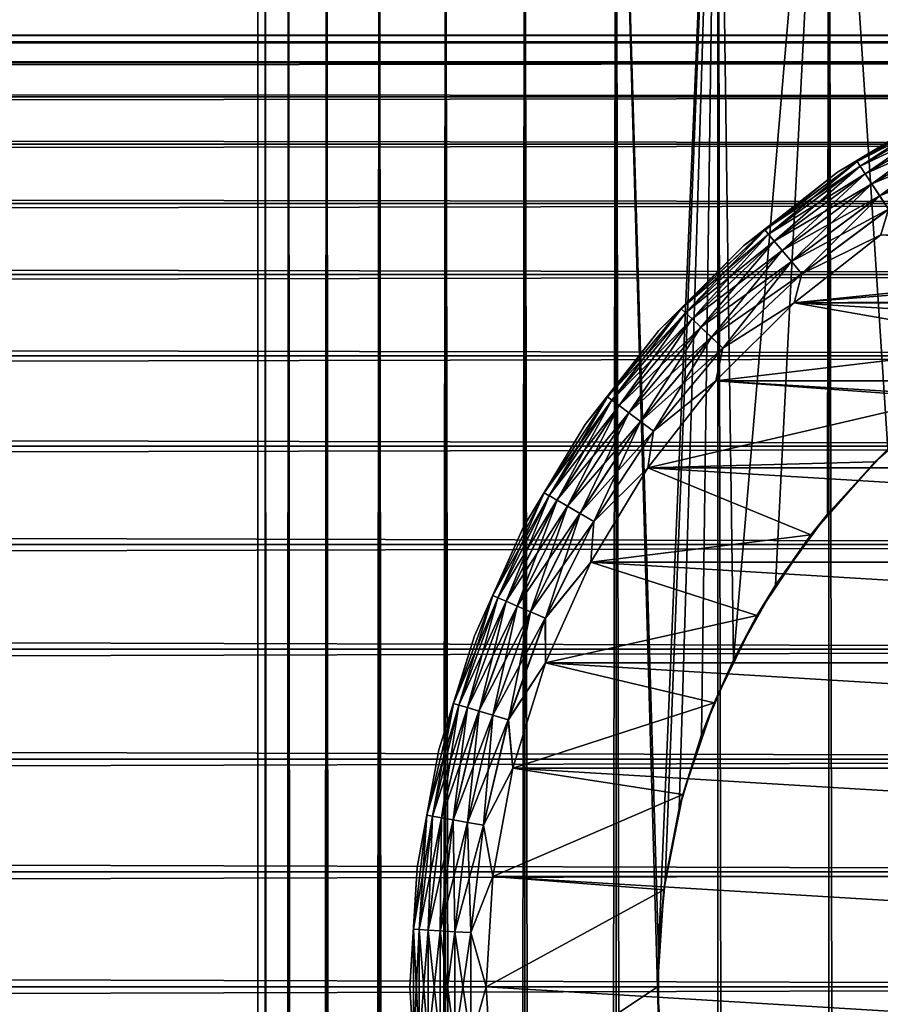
# Model space of a CAD drawing. Extents: x -265 to 265, y 0 to 747.
# Tile 282 of 292: x 232 to 243, y 720 to 733. Entities that reach past the tile are written whole.
import ezdxf

# ---------------------------------------------------------------- set-up
doc = ezdxf.new("R2010")
doc.units = 0
doc.header["$LTSCALE"] = 65.185185
for name, color, linetype in [('101', 7, 'CONTINUOUS'), ('105', 7, 'CONTINUOUS'), ('109', 7, 'CONTINUOUS'), ('3', 7, 'CONTINUOUS'), ('4', 7, 'CONTINUOUS'), ('87', 7, 'CONTINUOUS'), ('88', 7, 'CONTINUOUS'), ('93', 7, 'CONTINUOUS'), ('97', 7, 'CONTINUOUS'), ('98', 7, 'CONTINUOUS')]:
    doc.layers.add(name, color=color, linetype=linetype)

msp = doc.modelspace()

# ---------------------------------------------------------------- linework, layer by layer
at = {"layer": '101', "color": 7, "linetype": 'CONTINUOUS'}
for points in [[(243.959, 731.511, -74), (242.615, 730.699, -74), (243.959, 731.511, -26), (243.959, 731.511, -74)], [(243.959, 731.511, -26), (242.615, 730.699, -74), (242.615, 730.699, -26), (243.959, 731.511, -26)], [(242.615, 730.699, -74), (241.379, 729.731, -74), (242.615, 730.699, -26), (242.615, 730.699, -74)], [(242.615, 730.699, -26), (241.379, 729.731, -74), (241.379, 729.731, -26), (242.615, 730.699, -26)], [(241.379, 729.731, -74), (240.269, 728.621, -74), (241.379, 729.731, -26), (241.379, 729.731, -74)], [(241.379, 729.731, -26), (240.269, 728.621, -74), (240.269, 728.621, -26), (241.379, 729.731, -26)], [(240.269, 728.621, -74), (239.301, 727.385, -74), (240.269, 728.621, -26), (240.269, 728.621, -74)], [(240.269, 728.621, -26), (239.301, 727.385, -74), (239.301, 727.385, -26), (240.269, 728.621, -26)], [(239.301, 727.385, -74), (238.489, 726.041, -74), (239.301, 727.385, -26), (239.301, 727.385, -74)], [(239.301, 727.385, -26), (238.489, 726.041, -74), (238.489, 726.041, -26), (239.301, 727.385, -26)], [(238.489, 726.041, -74), (237.845, 724.61, -74), (238.489, 726.041, -26), (238.489, 726.041, -74)], [(238.489, 726.041, -26), (237.845, 724.61, -74), (237.845, 724.61, -26), (238.489, 726.041, -26)], [(237.845, 724.61, -74), (237.378, 723.111, -74), (237.845, 724.61, -26), (237.845, 724.61, -74)], [(237.845, 724.61, -26), (237.378, 723.111, -74), (237.378, 723.111, -26), (237.845, 724.61, -26)], [(237.378, 723.111, -74), (237.095, 721.567, -74), (237.378, 723.111, -26), (237.378, 723.111, -74)], [(237.378, 723.111, -26), (237.095, 721.567, -74), (237.095, 721.567, -26), (237.378, 723.111, -26)], [(237.095, 721.567, -74), (237, 720, -74), (237.095, 721.567, -26), (237.095, 721.567, -74)], [(237.095, 721.567, -26), (237, 720, -74), (237, 720, -26), (237.095, 721.567, -26)], [(237, 720, -74), (237.095, 718.433, -74), (237, 720, -26), (237, 720, -74)], [(237, 720, -26), (237.095, 718.433, -74), (237.095, 718.433, -26), (237, 720, -26)]]:
    msp.add_3dface(points, dxfattribs=at)
at = {"layer": '105', "color": 7, "linetype": 'CONTINUOUS'}
for points in [[(242.615, 730.699, -74), (243.959, 731.511, -74), (242.87, 730.84, -74.223), (242.615, 730.699, -74)], [(243.959, 731.511, -74), (244.177, 731.595, -74.223), (242.87, 730.84, -74.223), (243.959, 731.511, -74)], [(244.177, 731.595, -74.223), (242.911, 730.779, -74.434), (242.87, 730.84, -74.223), (244.177, 731.595, -74.223)], [(244.21, 731.529, -74.434), (242.911, 730.779, -74.434), (244.177, 731.595, -74.223), (244.21, 731.529, -74.434)], [(244.21, 731.529, -74.434), (242.976, 730.679, -74.624), (242.911, 730.779, -74.434), (244.21, 731.529, -74.434)], [(244.264, 731.422, -74.624), (242.976, 730.679, -74.624), (244.21, 731.529, -74.434), (244.264, 731.422, -74.624)], [(244.264, 731.422, -74.624), (243.064, 730.546, -74.782), (242.976, 730.679, -74.624), (244.264, 731.422, -74.624)], [(244.335, 731.28, -74.782), (243.064, 730.546, -74.782), (244.264, 731.422, -74.624), (244.335, 731.28, -74.782)], [(244.335, 731.28, -74.782), (243.168, 730.388, -74.901), (243.064, 730.546, -74.782), (244.335, 731.28, -74.782)], [(244.42, 731.111, -74.901), (243.168, 730.388, -74.901), (244.335, 731.28, -74.782), (244.42, 731.111, -74.901)], [(244.42, 731.111, -74.901), (243.284, 730.211, -74.975), (243.168, 730.388, -74.901), (244.42, 731.111, -74.901)], [(242.615, 730.699, -74), (242.87, 730.84, -74.223), (241.66, 729.939, -74.223), (242.615, 730.699, -74)], [(242.87, 730.84, -74.223), (241.707, 729.883, -74.434), (241.66, 729.939, -74.223), (242.87, 730.84, -74.223)], [(242.911, 730.779, -74.434), (241.707, 729.883, -74.434), (242.87, 730.84, -74.223), (242.911, 730.779, -74.434)], [(242.911, 730.779, -74.434), (241.784, 729.791, -74.624), (241.707, 729.883, -74.434), (242.911, 730.779, -74.434)], [(242.976, 730.679, -74.624), (241.784, 729.791, -74.624), (242.911, 730.779, -74.434), (242.976, 730.679, -74.624)], [(241.379, 729.731, -74), (242.615, 730.699, -74), (241.66, 729.939, -74.223), (241.379, 729.731, -74)], [(242.976, 730.679, -74.624), (241.886, 729.67, -74.782), (241.784, 729.791, -74.624), (242.976, 730.679, -74.624)], [(243.064, 730.546, -74.782), (241.886, 729.67, -74.782), (242.976, 730.679, -74.624), (243.064, 730.546, -74.782)], [(243.064, 730.546, -74.782), (242.008, 729.524, -74.901), (241.886, 729.67, -74.782), (243.064, 730.546, -74.782)], [(243.168, 730.388, -74.901), (242.008, 729.524, -74.901), (243.064, 730.546, -74.782), (243.168, 730.388, -74.901)], [(243.168, 730.388, -74.901), (242.144, 729.362, -74.975), (242.008, 729.524, -74.901), (243.168, 730.388, -74.901)], [(243.284, 730.211, -74.975), (242.144, 729.362, -74.975), (243.168, 730.388, -74.901), (243.284, 730.211, -74.975)], [(243.284, 730.211, -74.975), (243.183, 729.876, -75), (242.144, 729.362, -74.975), (243.284, 730.211, -74.975)], [(241.379, 729.731, -74), (241.66, 729.939, -74.223), (240.562, 728.904, -74.223), (241.379, 729.731, -74)], [(241.66, 729.939, -74.223), (240.616, 728.853, -74.434), (240.562, 728.904, -74.223), (241.66, 729.939, -74.223)], [(241.707, 729.883, -74.434), (240.616, 728.853, -74.434), (241.66, 729.939, -74.223), (241.707, 729.883, -74.434)], [(241.707, 729.883, -74.434), (240.703, 728.771, -74.624), (240.616, 728.853, -74.434), (241.707, 729.883, -74.434)], [(241.784, 729.791, -74.624), (240.703, 728.771, -74.624), (241.707, 729.883, -74.434), (241.784, 729.791, -74.624)], [(243.183, 729.876, -75), (242.043, 728.982, -75), (242.144, 729.362, -74.975), (243.183, 729.876, -75)], [(240.269, 728.621, -74), (241.379, 729.731, -74), (240.562, 728.904, -74.223), (240.269, 728.621, -74)], [(241.784, 729.791, -74.624), (240.818, 728.662, -74.782), (240.703, 728.771, -74.624), (241.784, 729.791, -74.624)], [(241.886, 729.67, -74.782), (240.818, 728.662, -74.782), (241.784, 729.791, -74.624), (241.886, 729.67, -74.782)], [(241.886, 729.67, -74.782), (240.957, 728.532, -74.901), (240.818, 728.662, -74.782), (241.886, 729.67, -74.782)], [(242.008, 729.524, -74.901), (240.957, 728.532, -74.901), (241.886, 729.67, -74.782), (242.008, 729.524, -74.901)], [(242.008, 729.524, -74.901), (241.11, 728.387, -74.975), (240.957, 728.532, -74.901), (242.008, 729.524, -74.901)], [(242.144, 729.362, -74.975), (241.11, 728.387, -74.975), (242.008, 729.524, -74.901), (242.144, 729.362, -74.975)], [(242.144, 729.362, -74.975), (242.043, 728.982, -75), (241.11, 728.387, -74.975), (242.144, 729.362, -74.975)], [(242.043, 728.982, -75), (241.018, 727.957, -75), (241.11, 728.387, -74.975), (242.043, 728.982, -75)], [(240.269, 728.621, -74), (240.562, 728.904, -74.223), (239.593, 727.748, -74.223), (240.269, 728.621, -74)], [(240.562, 728.904, -74.223), (239.652, 727.704, -74.434), (239.593, 727.748, -74.223), (240.562, 728.904, -74.223)], [(240.616, 728.853, -74.434), (239.652, 727.704, -74.434), (240.562, 728.904, -74.223), (240.616, 728.853, -74.434)], [(240.616, 728.853, -74.434), (239.748, 727.633, -74.624), (239.652, 727.704, -74.434), (240.616, 728.853, -74.434)], [(240.703, 728.771, -74.624), (239.748, 727.633, -74.624), (240.616, 728.853, -74.434), (240.703, 728.771, -74.624)], [(240.703, 728.771, -74.624), (239.875, 727.538, -74.782), (239.748, 727.633, -74.624), (240.703, 728.771, -74.624)], [(240.818, 728.662, -74.782), (239.875, 727.538, -74.782), (240.703, 728.771, -74.624), (240.818, 728.662, -74.782)], [(239.301, 727.385, -74), (240.269, 728.621, -74), (239.593, 727.748, -74.223), (239.301, 727.385, -74)], [(240.818, 728.662, -74.782), (240.027, 727.425, -74.901), (239.875, 727.538, -74.782), (240.818, 728.662, -74.782)], [(240.957, 728.532, -74.901), (240.027, 727.425, -74.901), (240.818, 728.662, -74.782), (240.957, 728.532, -74.901)], [(240.957, 728.532, -74.901), (240.197, 727.298, -74.975), (240.027, 727.425, -74.901), (240.957, 728.532, -74.901)], [(241.11, 728.387, -74.975), (240.197, 727.298, -74.975), (240.957, 728.532, -74.901), (241.11, 728.387, -74.975)], [(241.11, 728.387, -74.975), (241.018, 727.957, -75), (240.197, 727.298, -74.975), (241.11, 728.387, -74.975)], [(241.018, 727.957, -75), (240.124, 726.817, -75), (240.197, 727.298, -74.975), (241.018, 727.957, -75)], [(239.301, 727.385, -74), (239.593, 727.748, -74.223), (238.763, 726.487, -74.223), (239.301, 727.385, -74)], [(239.593, 727.748, -74.223), (238.828, 726.45, -74.434), (238.763, 726.487, -74.223), (239.593, 727.748, -74.223)], [(239.652, 727.704, -74.434), (238.828, 726.45, -74.434), (239.593, 727.748, -74.223), (239.652, 727.704, -74.434)], [(239.652, 727.704, -74.434), (238.931, 726.391, -74.624), (238.828, 726.45, -74.434), (239.652, 727.704, -74.434)], [(239.748, 727.633, -74.624), (238.931, 726.391, -74.624), (239.652, 727.704, -74.434), (239.748, 727.633, -74.624)], [(239.748, 727.633, -74.624), (239.068, 726.311, -74.782), (238.931, 726.391, -74.624), (239.748, 727.633, -74.624)], [(239.875, 727.538, -74.782), (239.068, 726.311, -74.782), (239.748, 727.633, -74.624), (239.875, 727.538, -74.782)], [(239.875, 727.538, -74.782), (239.233, 726.217, -74.901), (239.068, 726.311, -74.782), (239.875, 727.538, -74.782)], [(240.027, 727.425, -74.901), (239.233, 726.217, -74.901), (239.875, 727.538, -74.782), (240.027, 727.425, -74.901)], [(238.489, 726.041, -74), (239.301, 727.385, -74), (238.763, 726.487, -74.223), (238.489, 726.041, -74)], [(240.027, 727.425, -74.901), (239.416, 726.111, -74.975), (239.233, 726.217, -74.901), (240.027, 727.425, -74.901)], [(240.197, 727.298, -74.975), (239.416, 726.111, -74.975), (240.027, 727.425, -74.901), (240.197, 727.298, -74.975)], [(240.197, 727.298, -74.975), (240.124, 726.817, -75), (239.416, 726.111, -74.975), (240.197, 727.298, -74.975)], [(240.124, 726.817, -75), (239.375, 725.577, -75), (239.416, 726.111, -74.975), (240.124, 726.817, -75)], [(238.489, 726.041, -74), (238.763, 726.487, -74.223), (238.086, 725.139, -74.223), (238.489, 726.041, -74)], [(238.763, 726.487, -74.223), (238.154, 725.11, -74.434), (238.086, 725.139, -74.223), (238.763, 726.487, -74.223)], [(238.828, 726.45, -74.434), (238.154, 725.11, -74.434), (238.763, 726.487, -74.223), (238.828, 726.45, -74.434)], [(238.828, 726.45, -74.434), (238.264, 725.063, -74.624), (238.154, 725.11, -74.434), (238.828, 726.45, -74.434)], [(238.931, 726.391, -74.624), (238.264, 725.063, -74.624), (238.828, 726.45, -74.434), (238.931, 726.391, -74.624)], [(238.931, 726.391, -74.624), (238.409, 725, -74.782), (238.264, 725.063, -74.624), (238.931, 726.391, -74.624)], [(239.068, 726.311, -74.782), (238.409, 725, -74.782), (238.931, 726.391, -74.624), (239.068, 726.311, -74.782)], [(239.068, 726.311, -74.782), (238.584, 724.924, -74.901), (238.409, 725, -74.782), (239.068, 726.311, -74.782)], [(239.233, 726.217, -74.901), (238.584, 724.924, -74.901), (239.068, 726.311, -74.782), (239.233, 726.217, -74.901)], [(239.233, 726.217, -74.901), (238.778, 724.841, -74.975), (238.584, 724.924, -74.901), (239.233, 726.217, -74.901)], [(239.416, 726.111, -74.975), (238.778, 724.841, -74.975), (239.233, 726.217, -74.901), (239.416, 726.111, -74.975)], [(239.416, 726.111, -74.975), (239.375, 725.577, -75), (238.778, 724.841, -74.975), (239.416, 726.111, -74.975)], [(237.845, 724.61, -74), (238.489, 726.041, -74), (238.086, 725.139, -74.223), (237.845, 724.61, -74)], [(239.375, 725.577, -75), (238.78, 724.255, -75), (238.778, 724.841, -74.975), (239.375, 725.577, -75)], [(237.845, 724.61, -74), (238.086, 725.139, -74.223), (237.57, 723.721, -74.223), (237.845, 724.61, -74)], [(238.086, 725.139, -74.223), (237.641, 723.7, -74.434), (237.57, 723.721, -74.223), (238.086, 725.139, -74.223)], [(238.154, 725.11, -74.434), (237.641, 723.7, -74.434), (238.086, 725.139, -74.223), (238.154, 725.11, -74.434)], [(238.154, 725.11, -74.434), (237.755, 723.666, -74.624), (237.641, 723.7, -74.434), (238.154, 725.11, -74.434)], [(238.264, 725.063, -74.624), (237.755, 723.666, -74.624), (238.154, 725.11, -74.434), (238.264, 725.063, -74.624)], [(238.264, 725.063, -74.624), (237.907, 723.62, -74.782), (237.755, 723.666, -74.624), (238.264, 725.063, -74.624)], [(238.409, 725, -74.782), (237.907, 723.62, -74.782), (238.264, 725.063, -74.624), (238.409, 725, -74.782)], [(238.409, 725, -74.782), (238.089, 723.566, -74.901), (237.907, 723.62, -74.782), (238.409, 725, -74.782)], [(238.584, 724.924, -74.901), (238.089, 723.566, -74.901), (238.409, 725, -74.782), (238.584, 724.924, -74.901)], [(238.584, 724.924, -74.901), (238.292, 723.505, -74.975), (238.089, 723.566, -74.901), (238.584, 724.924, -74.901)], [(238.778, 724.841, -74.975), (238.292, 723.505, -74.975), (238.584, 724.924, -74.901), (238.778, 724.841, -74.975)], [(238.778, 724.841, -74.975), (238.78, 724.255, -75), (238.292, 723.505, -74.975), (238.778, 724.841, -74.975)], [(237.378, 723.111, -74), (237.845, 724.61, -74), (237.57, 723.721, -74.223), (237.378, 723.111, -74)], [(238.78, 724.255, -75), (238.349, 722.872, -75), (238.292, 723.505, -74.975), (238.78, 724.255, -75)], [(237.378, 723.111, -74), (237.57, 723.721, -74.223), (237.222, 722.253, -74.223), (237.378, 723.111, -74)], [(237.57, 723.721, -74.223), (237.295, 722.24, -74.434), (237.222, 722.253, -74.223), (237.57, 723.721, -74.223)], [(237.641, 723.7, -74.434), (237.295, 722.24, -74.434), (237.57, 723.721, -74.223), (237.641, 723.7, -74.434)], [(237.641, 723.7, -74.434), (237.413, 722.219, -74.624), (237.295, 722.24, -74.434), (237.641, 723.7, -74.434)], [(237.755, 723.666, -74.624), (237.413, 722.219, -74.624), (237.641, 723.7, -74.434), (237.755, 723.666, -74.624)], [(237.755, 723.666, -74.624), (237.569, 722.192, -74.782), (237.413, 722.219, -74.624), (237.755, 723.666, -74.624)], [(237.907, 723.62, -74.782), (237.569, 722.192, -74.782), (237.755, 723.666, -74.624), (237.907, 723.62, -74.782)], [(237.907, 723.62, -74.782), (237.756, 722.159, -74.901), (237.569, 722.192, -74.782), (237.907, 723.62, -74.782)], [(238.089, 723.566, -74.901), (237.756, 722.159, -74.901), (237.907, 723.62, -74.782), (238.089, 723.566, -74.901)], [(238.089, 723.566, -74.901), (237.964, 722.122, -74.975), (237.756, 722.159, -74.901), (238.089, 723.566, -74.901)], [(238.292, 723.505, -74.975), (237.964, 722.122, -74.975), (238.089, 723.566, -74.901), (238.292, 723.505, -74.975)], [(238.292, 723.505, -74.975), (238.349, 722.872, -75), (237.964, 722.122, -74.975), (238.292, 723.505, -74.975)], [(237.095, 721.567, -74), (237.378, 723.111, -74), (237.222, 722.253, -74.223), (237.095, 721.567, -74)], [(238.349, 722.872, -75), (238.087, 721.446, -75), (237.964, 722.122, -74.975), (238.349, 722.872, -75)], [(237.095, 721.567, -74), (237.222, 722.253, -74.223), (237.047, 720.754, -74.223), (237.095, 721.567, -74)], [(237.222, 722.253, -74.223), (237.121, 720.75, -74.434), (237.047, 720.754, -74.223), (237.222, 722.253, -74.223)], [(237.295, 722.24, -74.434), (237.121, 720.75, -74.434), (237.222, 722.253, -74.223), (237.295, 722.24, -74.434)], [(237.295, 722.24, -74.434), (237.24, 720.743, -74.624), (237.121, 720.75, -74.434), (237.295, 722.24, -74.434)], [(237.413, 722.219, -74.624), (237.24, 720.743, -74.624), (237.295, 722.24, -74.434), (237.413, 722.219, -74.624)], [(237.413, 722.219, -74.624), (237.398, 720.734, -74.782), (237.24, 720.743, -74.624), (237.413, 722.219, -74.624)], [(237.569, 722.192, -74.782), (237.398, 720.734, -74.782), (237.413, 722.219, -74.624), (237.569, 722.192, -74.782)], [(237.569, 722.192, -74.782), (237.588, 720.723, -74.901), (237.398, 720.734, -74.782), (237.569, 722.192, -74.782)], [(237.756, 722.159, -74.901), (237.588, 720.723, -74.901), (237.569, 722.192, -74.782), (237.756, 722.159, -74.901)], [(237.756, 722.159, -74.901), (237.799, 720.711, -74.975), (237.588, 720.723, -74.901), (237.756, 722.159, -74.901)], [(237.964, 722.122, -74.975), (237.799, 720.711, -74.975), (237.756, 722.159, -74.901), (237.964, 722.122, -74.975)], [(237.964, 722.122, -74.975), (238.087, 721.446, -75), (237.799, 720.711, -74.975), (237.964, 722.122, -74.975)], [(237, 720, -74), (237.095, 721.567, -74), (237.047, 720.754, -74.223), (237, 720, -74)], [(238.087, 721.446, -75), (238, 720, -75), (237.799, 720.711, -74.975), (238.087, 721.446, -75)], [(237, 720, -74), (237.047, 720.754, -74.223), (237.047, 719.246, -74.223), (237, 720, -74)], [(237.121, 720.75, -74.434), (237.121, 719.25, -74.434), (237.047, 720.754, -74.223), (237.121, 720.75, -74.434)], [(237.047, 720.754, -74.223), (237.121, 719.25, -74.434), (237.047, 719.246, -74.223), (237.047, 720.754, -74.223)], [(237.24, 720.743, -74.624), (237.24, 719.257, -74.624), (237.121, 720.75, -74.434), (237.24, 720.743, -74.624)], [(237.121, 720.75, -74.434), (237.24, 719.257, -74.624), (237.121, 719.25, -74.434), (237.121, 720.75, -74.434)], [(237.398, 720.734, -74.782), (237.398, 719.266, -74.782), (237.24, 720.743, -74.624), (237.398, 720.734, -74.782)], [(237.24, 720.743, -74.624), (237.398, 719.266, -74.782), (237.24, 719.257, -74.624), (237.24, 720.743, -74.624)], [(237.588, 720.723, -74.901), (237.588, 719.277, -74.901), (237.398, 720.734, -74.782), (237.588, 720.723, -74.901)], [(237.398, 720.734, -74.782), (237.588, 719.277, -74.901), (237.398, 719.266, -74.782), (237.398, 720.734, -74.782)], [(237.799, 720.711, -74.975), (237.799, 719.289, -74.975), (237.588, 720.723, -74.901), (237.799, 720.711, -74.975)], [(237.588, 720.723, -74.901), (237.799, 719.289, -74.975), (237.588, 719.277, -74.901), (237.588, 720.723, -74.901)], [(237.799, 720.711, -74.975), (238, 720, -75), (237.799, 719.289, -74.975), (237.799, 720.711, -74.975)], [(237.095, 718.433, -74), (237, 720, -74), (237.047, 719.246, -74.223), (237.095, 718.433, -74)], [(238, 720, -75), (238.087, 718.554, -75), (237.799, 719.289, -74.975), (238, 720, -75)]]:
    msp.add_3dface(points, dxfattribs=at)
at = {"layer": '109', "color": 7, "linetype": 'CONTINUOUS'}
for points in [[(243.959, 731.511, -26), (242.615, 730.699, -26), (242.87, 730.841, -25.779), (243.959, 731.511, -26)], [(243.959, 731.511, -26), (242.87, 730.841, -25.779), (244.177, 731.595, -25.779), (243.959, 731.511, -26)], [(242.87, 730.841, -25.779), (244.21, 731.529, -25.567), (244.177, 731.595, -25.779), (242.87, 730.841, -25.779)], [(242.911, 730.779, -25.567), (244.21, 731.529, -25.567), (242.87, 730.841, -25.779), (242.911, 730.779, -25.567)], [(242.911, 730.779, -25.567), (244.263, 731.423, -25.377), (244.21, 731.529, -25.567), (242.911, 730.779, -25.567)], [(242.976, 730.679, -25.377), (244.263, 731.423, -25.377), (242.911, 730.779, -25.567), (242.976, 730.679, -25.377)], [(242.976, 730.679, -25.377), (244.334, 731.281, -25.218), (244.263, 731.423, -25.377), (242.976, 730.679, -25.377)], [(243.063, 730.547, -25.218), (244.334, 731.281, -25.218), (242.976, 730.679, -25.377), (243.063, 730.547, -25.218)], [(243.063, 730.547, -25.218), (244.42, 731.112, -25.099), (244.334, 731.281, -25.218), (243.063, 730.547, -25.218)], [(243.167, 730.389, -25.099), (244.42, 731.112, -25.099), (243.063, 730.547, -25.218), (243.167, 730.389, -25.099)], [(243.167, 730.389, -25.099), (244.515, 730.922, -25.025), (244.42, 731.112, -25.099), (243.167, 730.389, -25.099)], [(243.284, 730.212, -25.025), (244.515, 730.922, -25.025), (243.167, 730.389, -25.099), (243.284, 730.212, -25.025)], [(242.615, 730.699, -26), (241.66, 729.94, -25.779), (242.87, 730.841, -25.779), (242.615, 730.699, -26)], [(241.66, 729.94, -25.779), (242.911, 730.779, -25.567), (242.87, 730.841, -25.779), (241.66, 729.94, -25.779)], [(241.707, 729.883, -25.567), (242.911, 730.779, -25.567), (241.66, 729.94, -25.779), (241.707, 729.883, -25.567)], [(241.707, 729.883, -25.567), (242.976, 730.679, -25.377), (242.911, 730.779, -25.567), (241.707, 729.883, -25.567)], [(242.615, 730.699, -26), (241.379, 729.731, -26), (241.66, 729.94, -25.779), (242.615, 730.699, -26)], [(241.784, 729.792, -25.377), (242.976, 730.679, -25.377), (241.707, 729.883, -25.567), (241.784, 729.792, -25.377)], [(241.784, 729.792, -25.377), (243.063, 730.547, -25.218), (242.976, 730.679, -25.377), (241.784, 729.792, -25.377)], [(241.886, 729.67, -25.218), (243.063, 730.547, -25.218), (241.784, 729.792, -25.377), (241.886, 729.67, -25.218)], [(241.886, 729.67, -25.218), (243.167, 730.389, -25.099), (243.063, 730.547, -25.218), (241.886, 729.67, -25.218)], [(242.008, 729.525, -25.099), (243.167, 730.389, -25.099), (241.886, 729.67, -25.218), (242.008, 729.525, -25.099)], [(242.008, 729.525, -25.099), (243.284, 730.212, -25.025), (243.167, 730.389, -25.099), (242.008, 729.525, -25.099)], [(242.144, 729.363, -25.025), (243.284, 730.212, -25.025), (242.008, 729.525, -25.099), (242.144, 729.363, -25.025)], [(242.144, 729.363, -25.025), (243.183, 729.876, -25), (243.284, 730.212, -25.025), (242.144, 729.363, -25.025)], [(241.379, 729.731, -26), (240.562, 728.904, -25.779), (241.66, 729.94, -25.779), (241.379, 729.731, -26)], [(240.562, 728.904, -25.779), (241.707, 729.883, -25.567), (241.66, 729.94, -25.779), (240.562, 728.904, -25.779)], [(240.616, 728.853, -25.567), (241.707, 729.883, -25.567), (240.562, 728.904, -25.779), (240.616, 728.853, -25.567)], [(240.616, 728.853, -25.567), (241.784, 729.792, -25.377), (241.707, 729.883, -25.567), (240.616, 728.853, -25.567)], [(242.043, 728.982, -25), (243.183, 729.876, -25), (242.144, 729.363, -25.025), (242.043, 728.982, -25)], [(241.379, 729.731, -26), (240.269, 728.621, -26), (240.562, 728.904, -25.779), (241.379, 729.731, -26)], [(240.703, 728.772, -25.377), (241.784, 729.792, -25.377), (240.616, 728.853, -25.567), (240.703, 728.772, -25.377)], [(240.703, 728.772, -25.377), (241.886, 729.67, -25.218), (241.784, 729.792, -25.377), (240.703, 728.772, -25.377)], [(240.818, 728.663, -25.218), (241.886, 729.67, -25.218), (240.703, 728.772, -25.377), (240.818, 728.663, -25.218)], [(240.818, 728.663, -25.218), (242.008, 729.525, -25.099), (241.886, 729.67, -25.218), (240.818, 728.663, -25.218)], [(240.956, 728.533, -25.099), (242.008, 729.525, -25.099), (240.818, 728.663, -25.218), (240.956, 728.533, -25.099)], [(240.956, 728.533, -25.099), (242.144, 729.363, -25.025), (242.008, 729.525, -25.099), (240.956, 728.533, -25.099)], [(241.11, 728.388, -25.025), (242.144, 729.363, -25.025), (240.956, 728.533, -25.099), (241.11, 728.388, -25.025)], [(241.11, 728.388, -25.025), (242.043, 728.982, -25), (242.144, 729.363, -25.025), (241.11, 728.388, -25.025)], [(241.018, 727.957, -25), (242.043, 728.982, -25), (241.11, 728.388, -25.025), (241.018, 727.957, -25)], [(240.269, 728.621, -26), (239.592, 727.748, -25.779), (240.562, 728.904, -25.779), (240.269, 728.621, -26)], [(239.592, 727.748, -25.779), (240.616, 728.853, -25.567), (240.562, 728.904, -25.779), (239.592, 727.748, -25.779)], [(239.652, 727.704, -25.567), (240.616, 728.853, -25.567), (239.592, 727.748, -25.779), (239.652, 727.704, -25.567)], [(239.652, 727.704, -25.567), (240.703, 728.772, -25.377), (240.616, 728.853, -25.567), (239.652, 727.704, -25.567)], [(239.747, 727.633, -25.377), (240.703, 728.772, -25.377), (239.652, 727.704, -25.567), (239.747, 727.633, -25.377)], [(239.747, 727.633, -25.377), (240.818, 728.663, -25.218), (240.703, 728.772, -25.377), (239.747, 727.633, -25.377)], [(240.269, 728.621, -26), (239.301, 727.385, -26), (239.592, 727.748, -25.779), (240.269, 728.621, -26)], [(239.874, 727.538, -25.218), (240.818, 728.663, -25.218), (239.747, 727.633, -25.377), (239.874, 727.538, -25.218)], [(239.874, 727.538, -25.218), (240.956, 728.533, -25.099), (240.818, 728.663, -25.218), (239.874, 727.538, -25.218)], [(240.026, 727.425, -25.099), (240.956, 728.533, -25.099), (239.874, 727.538, -25.218), (240.026, 727.425, -25.099)], [(240.026, 727.425, -25.099), (241.11, 728.388, -25.025), (240.956, 728.533, -25.099), (240.026, 727.425, -25.099)], [(240.196, 727.299, -25.025), (241.11, 728.388, -25.025), (240.026, 727.425, -25.099), (240.196, 727.299, -25.025)], [(240.196, 727.299, -25.025), (241.018, 727.957, -25), (241.11, 728.388, -25.025), (240.196, 727.299, -25.025)], [(240.124, 726.817, -25), (241.018, 727.957, -25), (240.196, 727.299, -25.025), (240.124, 726.817, -25)], [(239.301, 727.385, -26), (238.763, 726.488, -25.779), (239.592, 727.748, -25.779), (239.301, 727.385, -26)], [(238.763, 726.488, -25.779), (239.652, 727.704, -25.567), (239.592, 727.748, -25.779), (238.763, 726.488, -25.779)], [(238.827, 726.451, -25.567), (239.652, 727.704, -25.567), (238.763, 726.488, -25.779), (238.827, 726.451, -25.567)], [(238.827, 726.451, -25.567), (239.747, 727.633, -25.377), (239.652, 727.704, -25.567), (238.827, 726.451, -25.567)], [(238.93, 726.391, -25.377), (239.747, 727.633, -25.377), (238.827, 726.451, -25.567), (238.93, 726.391, -25.377)], [(238.93, 726.391, -25.377), (239.874, 727.538, -25.218), (239.747, 727.633, -25.377), (238.93, 726.391, -25.377)], [(239.067, 726.312, -25.218), (239.874, 727.538, -25.218), (238.93, 726.391, -25.377), (239.067, 726.312, -25.218)], [(239.067, 726.312, -25.218), (240.026, 727.425, -25.099), (239.874, 727.538, -25.218), (239.067, 726.312, -25.218)], [(239.301, 727.385, -26), (238.489, 726.041, -26), (238.763, 726.488, -25.779), (239.301, 727.385, -26)], [(239.232, 726.217, -25.099), (240.026, 727.425, -25.099), (239.067, 726.312, -25.218), (239.232, 726.217, -25.099)], [(239.232, 726.217, -25.099), (240.196, 727.299, -25.025), (240.026, 727.425, -25.099), (239.232, 726.217, -25.099)], [(239.415, 726.111, -25.025), (240.196, 727.299, -25.025), (239.232, 726.217, -25.099), (239.415, 726.111, -25.025)], [(239.415, 726.111, -25.025), (240.124, 726.817, -25), (240.196, 727.299, -25.025), (239.415, 726.111, -25.025)], [(239.375, 725.577, -25), (240.124, 726.817, -25), (239.415, 726.111, -25.025), (239.375, 725.577, -25)], [(238.489, 726.041, -26), (238.086, 725.139, -25.779), (238.763, 726.488, -25.779), (238.489, 726.041, -26)], [(238.086, 725.139, -25.779), (238.827, 726.451, -25.567), (238.763, 726.488, -25.779), (238.086, 725.139, -25.779)], [(238.154, 725.11, -25.567), (238.827, 726.451, -25.567), (238.086, 725.139, -25.779), (238.154, 725.11, -25.567)], [(238.154, 725.11, -25.567), (238.93, 726.391, -25.377), (238.827, 726.451, -25.567), (238.154, 725.11, -25.567)], [(238.263, 725.063, -25.377), (238.93, 726.391, -25.377), (238.154, 725.11, -25.567), (238.263, 725.063, -25.377)], [(238.263, 725.063, -25.377), (239.067, 726.312, -25.218), (238.93, 726.391, -25.377), (238.263, 725.063, -25.377)], [(238.409, 725, -25.218), (239.067, 726.312, -25.218), (238.263, 725.063, -25.377), (238.409, 725, -25.218)], [(238.409, 725, -25.218), (239.232, 726.217, -25.099), (239.067, 726.312, -25.218), (238.409, 725, -25.218)], [(238.583, 724.925, -25.099), (239.232, 726.217, -25.099), (238.409, 725, -25.218), (238.583, 724.925, -25.099)], [(238.583, 724.925, -25.099), (239.415, 726.111, -25.025), (239.232, 726.217, -25.099), (238.583, 724.925, -25.099)], [(238.777, 724.841, -25.025), (239.415, 726.111, -25.025), (238.583, 724.925, -25.099), (238.777, 724.841, -25.025)], [(238.777, 724.841, -25.025), (239.375, 725.577, -25), (239.415, 726.111, -25.025), (238.777, 724.841, -25.025)], [(238.489, 726.041, -26), (237.845, 724.61, -26), (238.086, 725.139, -25.779), (238.489, 726.041, -26)], [(238.78, 724.255, -25), (239.375, 725.577, -25), (238.777, 724.841, -25.025), (238.78, 724.255, -25)], [(237.845, 724.61, -26), (237.57, 723.721, -25.779), (238.086, 725.139, -25.779), (237.845, 724.61, -26)], [(237.57, 723.721, -25.779), (238.154, 725.11, -25.567), (238.086, 725.139, -25.779), (237.57, 723.721, -25.779)], [(237.641, 723.7, -25.567), (238.154, 725.11, -25.567), (237.57, 723.721, -25.779), (237.641, 723.7, -25.567)], [(237.641, 723.7, -25.567), (238.263, 725.063, -25.377), (238.154, 725.11, -25.567), (237.641, 723.7, -25.567)], [(237.755, 723.666, -25.377), (238.263, 725.063, -25.377), (237.641, 723.7, -25.567), (237.755, 723.666, -25.377)], [(237.755, 723.666, -25.377), (238.409, 725, -25.218), (238.263, 725.063, -25.377), (237.755, 723.666, -25.377)], [(237.906, 723.621, -25.218), (238.409, 725, -25.218), (237.755, 723.666, -25.377), (237.906, 723.621, -25.218)], [(237.906, 723.621, -25.218), (238.583, 724.925, -25.099), (238.409, 725, -25.218), (237.906, 723.621, -25.218)], [(238.088, 723.566, -25.099), (238.583, 724.925, -25.099), (237.906, 723.621, -25.218), (238.088, 723.566, -25.099)], [(238.088, 723.566, -25.099), (238.777, 724.841, -25.025), (238.583, 724.925, -25.099), (238.088, 723.566, -25.099)], [(238.291, 723.505, -25.025), (238.777, 724.841, -25.025), (238.088, 723.566, -25.099), (238.291, 723.505, -25.025)], [(238.291, 723.505, -25.025), (238.78, 724.255, -25), (238.777, 724.841, -25.025), (238.291, 723.505, -25.025)], [(237.845, 724.61, -26), (237.378, 723.111, -26), (237.57, 723.721, -25.779), (237.845, 724.61, -26)], [(238.349, 722.872, -25), (238.78, 724.255, -25), (238.291, 723.505, -25.025), (238.349, 722.872, -25)], [(237.378, 723.111, -26), (237.222, 722.253, -25.779), (237.57, 723.721, -25.779), (237.378, 723.111, -26)], [(237.222, 722.253, -25.779), (237.641, 723.7, -25.567), (237.57, 723.721, -25.779), (237.222, 722.253, -25.779)], [(237.295, 722.24, -25.567), (237.641, 723.7, -25.567), (237.222, 722.253, -25.779), (237.295, 722.24, -25.567)], [(237.295, 722.24, -25.567), (237.755, 723.666, -25.377), (237.641, 723.7, -25.567), (237.295, 722.24, -25.567)], [(237.412, 722.22, -25.377), (237.755, 723.666, -25.377), (237.295, 722.24, -25.567), (237.412, 722.22, -25.377)], [(237.412, 722.22, -25.377), (237.906, 723.621, -25.218), (237.755, 723.666, -25.377), (237.412, 722.22, -25.377)], [(237.568, 722.192, -25.218), (237.906, 723.621, -25.218), (237.412, 722.22, -25.377), (237.568, 722.192, -25.218)], [(237.568, 722.192, -25.218), (238.088, 723.566, -25.099), (237.906, 723.621, -25.218), (237.568, 722.192, -25.218)], [(237.755, 722.159, -25.099), (238.088, 723.566, -25.099), (237.568, 722.192, -25.218), (237.755, 722.159, -25.099)], [(237.755, 722.159, -25.099), (238.291, 723.505, -25.025), (238.088, 723.566, -25.099), (237.755, 722.159, -25.099)], [(237.963, 722.122, -25.025), (238.291, 723.505, -25.025), (237.755, 722.159, -25.099), (237.963, 722.122, -25.025)], [(237.963, 722.122, -25.025), (238.349, 722.872, -25), (238.291, 723.505, -25.025), (237.963, 722.122, -25.025)], [(237.378, 723.111, -26), (237.095, 721.567, -26), (237.222, 722.253, -25.779), (237.378, 723.111, -26)], [(238.087, 721.446, -25), (238.349, 722.872, -25), (237.963, 722.122, -25.025), (238.087, 721.446, -25)], [(237.095, 721.567, -26), (237.047, 720.754, -25.779), (237.222, 722.253, -25.779), (237.095, 721.567, -26)], [(237.047, 720.754, -25.779), (237.295, 722.24, -25.567), (237.222, 722.253, -25.779), (237.047, 720.754, -25.779)], [(237.12, 720.75, -25.567), (237.295, 722.24, -25.567), (237.047, 720.754, -25.779), (237.12, 720.75, -25.567)], [(237.12, 720.75, -25.567), (237.412, 722.22, -25.377), (237.295, 722.24, -25.567), (237.12, 720.75, -25.567)], [(237.239, 720.743, -25.377), (237.412, 722.22, -25.377), (237.12, 720.75, -25.567), (237.239, 720.743, -25.377)], [(237.239, 720.743, -25.377), (237.568, 722.192, -25.218), (237.412, 722.22, -25.377), (237.239, 720.743, -25.377)], [(237.398, 720.734, -25.218), (237.568, 722.192, -25.218), (237.239, 720.743, -25.377), (237.398, 720.734, -25.218)], [(237.398, 720.734, -25.218), (237.755, 722.159, -25.099), (237.568, 722.192, -25.218), (237.398, 720.734, -25.218)], [(237.587, 720.723, -25.099), (237.755, 722.159, -25.099), (237.398, 720.734, -25.218), (237.587, 720.723, -25.099)], [(237.587, 720.723, -25.099), (237.963, 722.122, -25.025), (237.755, 722.159, -25.099), (237.587, 720.723, -25.099)], [(237.798, 720.711, -25.025), (237.963, 722.122, -25.025), (237.587, 720.723, -25.099), (237.798, 720.711, -25.025)], [(237.798, 720.711, -25.025), (238.087, 721.446, -25), (237.963, 722.122, -25.025), (237.798, 720.711, -25.025)], [(237.095, 721.567, -26), (237, 720, -26), (237.047, 720.754, -25.779), (237.095, 721.567, -26)], [(238, 720, -25), (238.087, 721.446, -25), (237.798, 720.711, -25.025), (238, 720, -25)], [(237, 720, -26), (237.047, 719.246, -25.779), (237.047, 720.754, -25.779), (237, 720, -26)], [(237.047, 719.246, -25.779), (237.12, 720.75, -25.567), (237.047, 720.754, -25.779), (237.047, 719.246, -25.779)], [(237.12, 719.25, -25.567), (237.12, 720.75, -25.567), (237.047, 719.246, -25.779), (237.12, 719.25, -25.567)], [(237.12, 719.25, -25.567), (237.239, 720.743, -25.377), (237.12, 720.75, -25.567), (237.12, 719.25, -25.567)], [(237.239, 719.257, -25.377), (237.239, 720.743, -25.377), (237.12, 719.25, -25.567), (237.239, 719.257, -25.377)], [(237.239, 719.257, -25.377), (237.398, 720.734, -25.218), (237.239, 720.743, -25.377), (237.239, 719.257, -25.377)], [(237.398, 719.266, -25.218), (237.398, 720.734, -25.218), (237.239, 719.257, -25.377), (237.398, 719.266, -25.218)], [(237.398, 719.266, -25.218), (237.587, 720.723, -25.099), (237.398, 720.734, -25.218), (237.398, 719.266, -25.218)], [(237.587, 719.277, -25.099), (237.587, 720.723, -25.099), (237.398, 719.266, -25.218), (237.587, 719.277, -25.099)], [(237.587, 719.277, -25.099), (237.798, 720.711, -25.025), (237.587, 720.723, -25.099), (237.587, 719.277, -25.099)], [(237.798, 719.289, -25.025), (237.798, 720.711, -25.025), (237.587, 719.277, -25.099), (237.798, 719.289, -25.025)], [(237.798, 719.289, -25.025), (238, 720, -25), (237.798, 720.711, -25.025), (237.798, 719.289, -25.025)], [(237, 720, -26), (237.095, 718.433, -26), (237.047, 719.246, -25.779), (237, 720, -26)], [(238.087, 718.554, -25), (238, 720, -25), (237.798, 719.289, -25.025), (238.087, 718.554, -25)]]:
    msp.add_3dface(points, dxfattribs=at)
at = {"layer": '3', "color": 7, "linetype": 'CONTINUOUS'}
for points in [[(-263, 732.5, 27.5), (-263, 732.409, 29.007), (263, 732.5, 27.5), (-263, 732.5, 27.5)], [(263, 732.5, 27.5), (-263, 732.409, 29.007), (263, 732.409, 29.007), (263, 732.5, 27.5)], [(-263, 732.409, 25.993), (-263, 732.5, 27.5), (263, 732.409, 25.993), (-263, 732.409, 25.993)], [(263, 732.409, 25.993), (-263, 732.5, 27.5), (263, 732.5, 27.5), (263, 732.409, 25.993)], [(-263, 732.409, 29.007), (-263, 732.137, 30.491), (263, 732.409, 29.007), (-263, 732.409, 29.007)], [(263, 732.409, 29.007), (-263, 732.137, 30.491), (263, 732.137, 30.491), (263, 732.409, 29.007)], [(-263, 732.137, 24.509), (-263, 732.409, 25.993), (263, 732.137, 24.509), (-263, 732.137, 24.509)], [(263, 732.137, 24.509), (-263, 732.409, 25.993), (263, 732.409, 25.993), (263, 732.137, 24.509)], [(-263, 732.137, 30.491), (-263, 731.688, 31.933), (263, 732.137, 30.491), (-263, 732.137, 30.491)], [(263, 732.137, 30.491), (-263, 731.688, 31.933), (263, 731.688, 31.933), (263, 732.137, 30.491)], [(-263, 731.688, 23.067), (-263, 732.137, 24.509), (263, 731.688, 23.067), (-263, 731.688, 23.067)], [(263, 731.688, 23.067), (-263, 732.137, 24.509), (263, 732.137, 24.509), (263, 731.688, 23.067)], [(-263, 731.688, 31.933), (-263, 731.068, 33.309), (263, 731.688, 31.933), (-263, 731.688, 31.933)], [(263, 731.688, 31.933), (-263, 731.068, 33.309), (263, 731.068, 33.309), (263, 731.688, 31.933)], [(-263, 731.068, 21.691), (-263, 731.688, 23.067), (263, 731.068, 21.691), (-263, 731.068, 21.691)], [(263, 731.068, 21.691), (-263, 731.688, 23.067), (263, 731.688, 23.067), (263, 731.068, 21.691)], [(-263, 731.068, 33.309), (-263, 730.287, 34.601), (263, 731.068, 33.309), (-263, 731.068, 33.309)], [(263, 731.068, 33.309), (-263, 730.287, 34.601), (263, 730.287, 34.601), (263, 731.068, 33.309)], [(-263, 730.287, 20.399), (-263, 731.068, 21.691), (263, 730.287, 20.399), (-263, 730.287, 20.399)], [(263, 730.287, 20.399), (-263, 731.068, 21.691), (263, 731.068, 21.691), (263, 730.287, 20.399)], [(-263, 730.287, 34.601), (-263, 729.356, 35.789), (263, 730.287, 34.601), (-263, 730.287, 34.601)], [(263, 730.287, 34.601), (-263, 729.356, 35.789), (263, 729.356, 35.789), (263, 730.287, 34.601)], [(-263, 729.356, 19.211), (-263, 730.287, 20.399), (263, 729.356, 19.211), (-263, 729.356, 19.211)], [(263, 729.356, 19.211), (-263, 730.287, 20.399), (263, 730.287, 20.399), (263, 729.356, 19.211)], [(-263, 729.356, 35.789), (-263, 728.289, 36.856), (263, 729.356, 35.789), (-263, 729.356, 35.789)], [(263, 729.356, 35.789), (-263, 728.289, 36.856), (263, 728.289, 36.856), (263, 729.356, 35.789)], [(-263, 728.289, 18.144), (-263, 729.356, 19.211), (263, 728.289, 18.144), (-263, 728.289, 18.144)], [(263, 728.289, 18.144), (-263, 729.356, 19.211), (263, 729.356, 19.211), (263, 728.289, 18.144)], [(-263, 728.289, 36.856), (-263, 727.101, 37.787), (263, 728.289, 36.856), (-263, 728.289, 36.856)], [(263, 728.289, 36.856), (-263, 727.101, 37.787), (263, 727.101, 37.787), (263, 728.289, 36.856)], [(-263, 727.101, 17.213), (-263, 728.289, 18.144), (263, 727.101, 17.213), (-263, 727.101, 17.213)], [(263, 727.101, 17.213), (-263, 728.289, 18.144), (263, 728.289, 18.144), (263, 727.101, 17.213)], [(-263, 727.101, 37.787), (-263, 725.809, 38.568), (263, 727.101, 37.787), (-263, 727.101, 37.787)], [(263, 727.101, 37.787), (-263, 725.809, 38.568), (263, 725.809, 38.568), (263, 727.101, 37.787)], [(-263, 725.809, 16.432), (-263, 727.101, 17.213), (263, 725.809, 16.432), (-263, 725.809, 16.432)], [(263, 725.809, 16.432), (-263, 727.101, 17.213), (263, 727.101, 17.213), (263, 725.809, 16.432)], [(-263, 725.809, 38.568), (-263, 724.433, 39.188), (263, 725.809, 38.568), (-263, 725.809, 38.568)], [(263, 725.809, 38.568), (-263, 724.433, 39.188), (263, 724.433, 39.188), (263, 725.809, 38.568)], [(-263, 724.433, 15.812), (-263, 725.809, 16.432), (263, 724.433, 15.812), (-263, 724.433, 15.812)], [(263, 724.433, 15.812), (-263, 725.809, 16.432), (263, 725.809, 16.432), (263, 724.433, 15.812)], [(-263, 724.433, 39.188), (-263, 722.991, 39.637), (263, 724.433, 39.188), (-263, 724.433, 39.188)], [(263, 724.433, 39.188), (-263, 722.991, 39.637), (263, 722.991, 39.637), (263, 724.433, 39.188)], [(-263, 722.991, 15.363), (-263, 724.433, 15.812), (263, 722.991, 15.363), (-263, 722.991, 15.363)], [(263, 722.991, 15.363), (-263, 724.433, 15.812), (263, 724.433, 15.812), (263, 722.991, 15.363)], [(-263, 722.991, 39.637), (-263, 721.507, 39.909), (263, 722.991, 39.637), (-263, 722.991, 39.637)], [(263, 722.991, 39.637), (-263, 721.507, 39.909), (263, 721.507, 39.909), (263, 722.991, 39.637)], [(-263, 721.507, 15.091), (-263, 722.991, 15.363), (263, 721.507, 15.091), (-263, 721.507, 15.091)], [(263, 721.507, 15.091), (-263, 722.991, 15.363), (263, 722.991, 15.363), (263, 721.507, 15.091)], [(-263, 721.507, 39.909), (-263, 720, 40), (263, 721.507, 39.909), (-263, 721.507, 39.909)], [(263, 721.507, 39.909), (-263, 720, 40), (263, 720, 40), (263, 721.507, 39.909)], [(-263, 720, 15), (-263, 721.507, 15.091), (263, 720, 15), (-263, 720, 15)], [(263, 720, 15), (-263, 721.507, 15.091), (263, 721.507, 15.091), (263, 720, 15)]]:
    msp.add_3dface(points, dxfattribs=at)
at = {"layer": '4', "color": 7, "linetype": 'CONTINUOUS'}
for points in [[(263, 720, 40), (-263, 720, 40), (-263, 718.493, 39.909), (263, 720, 40)], [(-263, 720, 15), (263, 720, 15), (263, 718.493, 15.091), (-263, 720, 15)], [(-263, 718.493, 15.091), (-263, 720, 15), (263, 718.493, 15.091), (-263, 718.493, 15.091)], [(263, 720, 40), (-263, 718.493, 39.909), (263, 718.493, 39.909), (263, 720, 40)]]:
    msp.add_3dface(points, dxfattribs=at)
at = {"layer": '87', "color": 7, "linetype": 'CONTINUOUS'}
for points in [[(235, 1), (235.101, 1, 1.741), (235, 739), (235, 1)], [(235, 739), (235.101, 1, 1.741), (235.101, 739, 1.741), (235, 739)], [(235.101, 1, 1.741), (235.404, 1, 3.459), (235.101, 739, 1.741), (235.101, 1, 1.741)], [(235.101, 739, 1.741), (235.404, 1, 3.459), (235.404, 739, 3.459), (235.101, 739, 1.741)], [(235.404, 1, 3.459), (235.905, 1, 5.13), (235.404, 739, 3.459), (235.404, 1, 3.459)], [(235.404, 739, 3.459), (235.905, 1, 5.13), (235.905, 739, 5.13), (235.404, 739, 3.459)], [(235.905, 1, 5.13), (236.596, 1, 6.732), (235.905, 739, 5.13), (235.905, 1, 5.13)], [(235.905, 739, 5.13), (236.596, 1, 6.732), (236.596, 739, 6.732), (235.905, 739, 5.13)], [(236.596, 1, 6.732), (237.468, 1, 8.243), (236.596, 739, 6.732), (236.596, 1, 6.732)], [(236.596, 739, 6.732), (237.468, 1, 8.243), (237.468, 739, 8.243), (236.596, 739, 6.732)], [(237.468, 1, 8.243), (238.509, 1, 9.642), (237.468, 739, 8.243), (237.468, 1, 8.243)], [(237.468, 739, 8.243), (238.509, 1, 9.642), (238.509, 739, 9.642), (237.468, 739, 8.243)], [(238.509, 1, 9.642), (239.706, 1, 10.911), (238.509, 739, 9.642), (238.509, 1, 9.642)], [(238.509, 739, 9.642), (239.706, 1, 10.911), (239.706, 739, 10.911), (238.509, 739, 9.642)], [(239.706, 1, 10.911), (241.043, 1, 12.032), (239.706, 739, 10.911), (239.706, 1, 10.911)], [(239.706, 739, 10.911), (241.043, 1, 12.032), (241.043, 739, 12.032), (239.706, 739, 10.911)], [(241.043, 1, 12.032), (242.5, 1, 12.99), (241.043, 739, 12.032), (241.043, 1, 12.032)], [(241.043, 739, 12.032), (242.5, 1, 12.99), (242.5, 739, 12.99), (241.043, 739, 12.032)], [(242.5, 1, 12.99), (244.059, 1, 13.773), (242.5, 739, 12.99), (242.5, 1, 12.99)], [(242.5, 739, 12.99), (244.059, 1, 13.773), (244.059, 739, 13.773), (242.5, 739, 12.99)]]:
    msp.add_3dface(points, dxfattribs=at)
at = {"layer": '88', "color": 7, "linetype": 'CONTINUOUS'}
for points in [[(235, 1), (235, 739), (235.101, 739, -1.741), (235, 1)], [(235.101, 1, -1.741), (235, 1), (235.101, 739, -1.741), (235.101, 1, -1.741)], [(235.404, 1, -3.459), (235.101, 1, -1.741), (235.404, 739, -3.459), (235.404, 1, -3.459)], [(235.404, 739, -3.459), (235.101, 1, -1.741), (235.101, 739, -1.741), (235.404, 739, -3.459)], [(235.905, 1, -5.13), (235.404, 1, -3.459), (235.905, 739, -5.13), (235.905, 1, -5.13)], [(235.905, 739, -5.13), (235.404, 1, -3.459), (235.404, 739, -3.459), (235.905, 739, -5.13)], [(236.596, 1, -6.732), (235.905, 1, -5.13), (236.596, 739, -6.732), (236.596, 1, -6.732)], [(236.596, 739, -6.732), (235.905, 1, -5.13), (235.905, 739, -5.13), (236.596, 739, -6.732)], [(237.468, 1, -8.243), (236.596, 1, -6.732), (237.468, 739, -8.243), (237.468, 1, -8.243)], [(237.468, 739, -8.243), (236.596, 1, -6.732), (236.596, 739, -6.732), (237.468, 739, -8.243)], [(238.509, 1, -9.642), (237.468, 1, -8.243), (238.509, 739, -9.642), (238.509, 1, -9.642)], [(238.509, 739, -9.642), (237.468, 1, -8.243), (237.468, 739, -8.243), (238.509, 739, -9.642)], [(239.706, 1, -10.911), (238.509, 1, -9.642), (239.706, 739, -10.911), (239.706, 1, -10.911)], [(239.706, 739, -10.911), (238.509, 1, -9.642), (238.509, 739, -9.642), (239.706, 739, -10.911)], [(240.261, 720.462, -11.408), (240.261, 719.538, -11.408), (239.706, 739, -10.911), (240.261, 720.462, -11.408)], [(239.706, 1, -10.911), (239.706, 739, -10.911), (240.261, 719.538, -11.408), (239.706, 1, -10.911)], [(239.706, 739, -10.911), (241.043, 739, -12.032), (240.261, 720.462, -11.408), (239.706, 739, -10.911)], [(240.261, 720.462, -11.408), (241.043, 739, -12.032), (240.35, 721.392, -11.484), (240.261, 720.462, -11.408)], [(240.35, 721.392, -11.484), (241.043, 739, -12.032), (240.535, 722.34, -11.637), (240.35, 721.392, -11.484)], [(240.535, 722.34, -11.637), (241.043, 739, -12.032), (240.828, 723.308, -11.869), (240.535, 722.34, -11.637)], [(240.828, 723.308, -11.869), (241.043, 739, -12.032), (241.246, 724.293, -12.181), (240.828, 723.308, -11.869)], [(241.043, 739, -12.032), (242.5, 739, -12.99), (241.246, 724.293, -12.181), (241.043, 739, -12.032)], [(241.246, 724.293, -12.181), (242.5, 739, -12.99), (241.799, 725.273, -12.559), (241.246, 724.293, -12.181)], [(241.799, 725.273, -12.559), (242.5, 739, -12.99), (242.481, 726.207, -12.98), (241.799, 725.273, -12.559)], [(242.481, 726.207, -12.98), (242.5, 739, -12.99), (243.276, 727.061, -13.409), (242.481, 726.207, -12.98)], [(242.5, 739, -12.99), (244.059, 739, -13.773), (243.276, 727.061, -13.409), (242.5, 739, -12.99)]]:
    msp.add_3dface(points, dxfattribs=at)
at = {"layer": '93', "color": 7, "linetype": 'CONTINUOUS'}
for points in [[(243.106, 726.894, -25), (243.276, 727.061, -13.409), (244.065, 727.735, -25), (243.106, 726.894, -25)], [(242.481, 726.207, -12.98), (243.276, 727.061, -13.409), (243.106, 726.894, -25), (242.481, 726.207, -12.98)], [(242.265, 725.935, -25), (242.481, 726.207, -12.98), (243.106, 726.894, -25), (242.265, 725.935, -25)], [(241.799, 725.273, -12.559), (242.481, 726.207, -12.98), (242.265, 725.935, -25), (241.799, 725.273, -12.559)], [(241.556, 724.875, -25), (241.799, 725.273, -12.559), (242.265, 725.935, -25), (241.556, 724.875, -25)], [(241.246, 724.293, -12.181), (241.799, 725.273, -12.559), (241.556, 724.875, -25), (241.246, 724.293, -12.181)], [(240.992, 723.731, -25), (241.246, 724.293, -12.181), (241.556, 724.875, -25), (240.992, 723.731, -25)], [(240.828, 723.308, -11.869), (241.246, 724.293, -12.181), (240.992, 723.731, -25), (240.828, 723.308, -11.869)], [(240.582, 722.523, -25), (240.828, 723.308, -11.869), (240.992, 723.731, -25), (240.582, 722.523, -25)], [(240.535, 722.34, -11.637), (240.828, 723.308, -11.869), (240.582, 722.523, -25), (240.535, 722.34, -11.637)], [(240.333, 721.273, -25), (240.535, 722.34, -11.637), (240.582, 722.523, -25), (240.333, 721.273, -25)], [(240.35, 721.392, -11.484), (240.535, 722.34, -11.637), (240.333, 721.273, -25), (240.35, 721.392, -11.484)], [(240.261, 720.462, -11.408), (240.35, 721.392, -11.484), (240.333, 721.273, -25), (240.261, 720.462, -11.408)], [(240.25, 720, -25), (240.261, 720.462, -11.408), (240.333, 721.273, -25), (240.25, 720, -25)], [(240.261, 719.538, -11.408), (240.261, 720.462, -11.408), (240.25, 720, -25), (240.261, 719.538, -11.408)], [(240.333, 718.727, -25), (240.261, 719.538, -11.408), (240.25, 720, -25), (240.333, 718.727, -25)]]:
    msp.add_3dface(points, dxfattribs=at)
at = {"layer": '97', "color": 7, "linetype": 'CONTINUOUS'}
for points in [[(242.043, 728.982, -25), (248.727, 729.667, -25), (243.183, 729.876, -25), (242.043, 728.982, -25)], [(247.477, 729.418, -25), (248.727, 729.667, -25), (242.043, 728.982, -25), (247.477, 729.418, -25)], [(246.269, 729.008, -25), (247.477, 729.418, -25), (242.043, 728.982, -25), (246.269, 729.008, -25)], [(241.018, 727.957, -25), (245.125, 728.444, -25), (242.043, 728.982, -25), (241.018, 727.957, -25)], [(245.125, 728.444, -25), (246.269, 729.008, -25), (242.043, 728.982, -25), (245.125, 728.444, -25)], [(244.065, 727.735, -25), (245.125, 728.444, -25), (241.018, 727.957, -25), (244.065, 727.735, -25)], [(240.124, 726.817, -25), (244.065, 727.735, -25), (241.018, 727.957, -25), (240.124, 726.817, -25)], [(243.106, 726.894, -25), (244.065, 727.735, -25), (240.124, 726.817, -25), (243.106, 726.894, -25)], [(242.265, 725.935, -25), (243.106, 726.894, -25), (240.124, 726.817, -25), (242.265, 725.935, -25)], [(239.375, 725.577, -25), (242.265, 725.935, -25), (240.124, 726.817, -25), (239.375, 725.577, -25)], [(241.556, 724.875, -25), (242.265, 725.935, -25), (239.375, 725.577, -25), (241.556, 724.875, -25)], [(238.78, 724.255, -25), (241.556, 724.875, -25), (239.375, 725.577, -25), (238.78, 724.255, -25)], [(240.992, 723.731, -25), (241.556, 724.875, -25), (238.78, 724.255, -25), (240.992, 723.731, -25)], [(238.349, 722.872, -25), (240.992, 723.731, -25), (238.78, 724.255, -25), (238.349, 722.872, -25)], [(240.582, 722.523, -25), (240.992, 723.731, -25), (238.349, 722.872, -25), (240.582, 722.523, -25)], [(238.087, 721.446, -25), (240.582, 722.523, -25), (238.349, 722.872, -25), (238.087, 721.446, -25)], [(240.333, 721.273, -25), (240.582, 722.523, -25), (238.087, 721.446, -25), (240.333, 721.273, -25)], [(238, 720, -25), (240.333, 721.273, -25), (238.087, 721.446, -25), (238, 720, -25)], [(240.25, 720, -25), (240.333, 721.273, -25), (238, 720, -25), (240.25, 720, -25)], [(238.087, 718.554, -25), (240.25, 720, -25), (238, 720, -25), (238.087, 718.554, -25)], [(240.333, 718.727, -25), (240.25, 720, -25), (238.087, 718.554, -25), (240.333, 718.727, -25)]]:
    msp.add_3dface(points, dxfattribs=at)
at = {"layer": '98', "color": 7, "linetype": 'CONTINUOUS'}
for points in [[(242.043, 728.982, -75), (243.183, 729.876, -75), (257.957, 728.982, -75), (242.043, 728.982, -75)], [(241.018, 727.957, -75), (242.043, 728.982, -75), (258.982, 727.957, -75), (241.018, 727.957, -75)], [(258.982, 727.957, -75), (242.043, 728.982, -75), (257.957, 728.982, -75), (258.982, 727.957, -75)], [(240.124, 726.817, -75), (241.018, 727.957, -75), (259.876, 726.817, -75), (240.124, 726.817, -75)], [(259.876, 726.817, -75), (241.018, 727.957, -75), (258.982, 727.957, -75), (259.876, 726.817, -75)], [(239.375, 725.577, -75), (240.124, 726.817, -75), (260.625, 725.577, -75), (239.375, 725.577, -75)], [(260.625, 725.577, -75), (240.124, 726.817, -75), (259.876, 726.817, -75), (260.625, 725.577, -75)], [(238.78, 724.255, -75), (239.375, 725.577, -75), (261.22, 724.255, -75), (238.78, 724.255, -75)], [(261.22, 724.255, -75), (239.375, 725.577, -75), (260.625, 725.577, -75), (261.22, 724.255, -75)], [(238.349, 722.872, -75), (238.78, 724.255, -75), (261.651, 722.872, -75), (238.349, 722.872, -75)], [(261.651, 722.872, -75), (238.78, 724.255, -75), (261.22, 724.255, -75), (261.651, 722.872, -75)], [(238.087, 721.446, -75), (238.349, 722.872, -75), (261.913, 721.446, -75), (238.087, 721.446, -75)], [(261.913, 721.446, -75), (238.349, 722.872, -75), (261.651, 722.872, -75), (261.913, 721.446, -75)], [(238, 720, -75), (238.087, 721.446, -75), (262, 720, -75), (238, 720, -75)], [(262, 720, -75), (238.087, 721.446, -75), (261.913, 721.446, -75), (262, 720, -75)], [(238.087, 718.554, -75), (238, 720, -75), (261.913, 718.554, -75), (238.087, 718.554, -75)], [(261.913, 718.554, -75), (238, 720, -75), (262, 720, -75), (261.913, 718.554, -75)]]:
    msp.add_3dface(points, dxfattribs=at)

doc.saveas('drawing.dxf')
